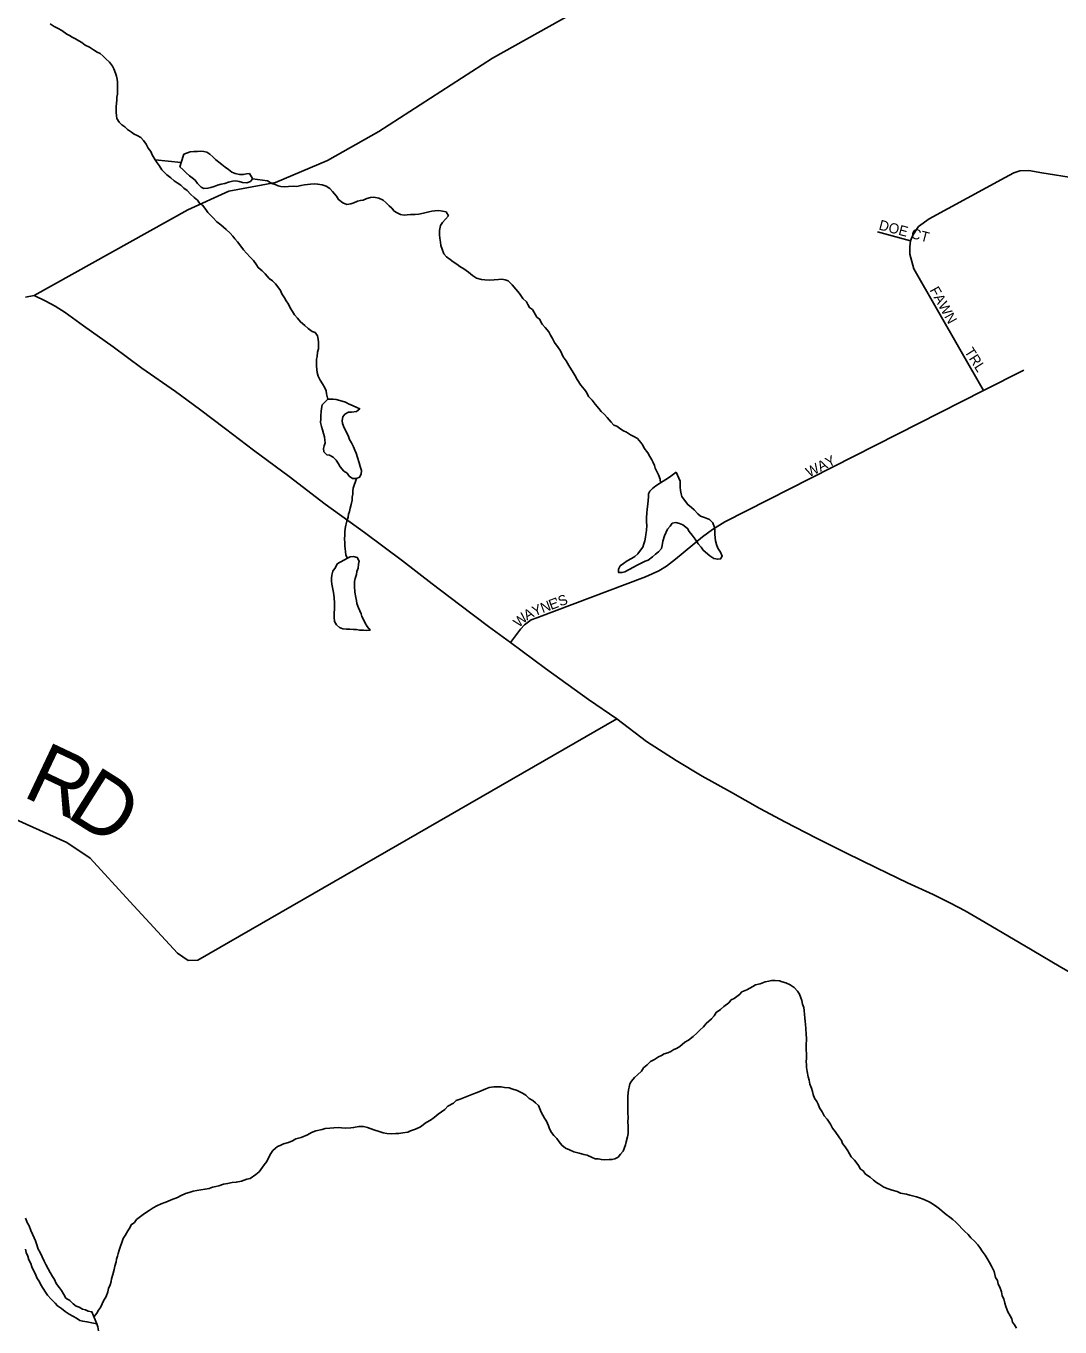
# Model space of a CAD drawing. Extents: x 0 to 1064, y 0 to 440.
# Drawn here: x 365.43 to 380.88, y 94.22 to 113.67 of the extents above; entities that cross this region are included whole.
import ezdxf

# ---------------------------------------------------------------- set-up
doc = ezdxf.new("R2010")
doc.units = 0
for name, color, linetype in [('GM_X_County_Road', 7, 'Continuous'), ('GM_X_Minor_Lake', 7, 'Continuous'), ('GM_X_Minor_River', 7, 'Continuous'), ('GM_X_State_Route', 7, 'Continuous'), ('GM_X_Township_Road', 7, 'Continuous'), ('GM_X_Township_Road_Text', 7, 'Continuous'), ('GM_X_Township_Subdivision', 7, 'Continuous'), ('GM_X_Township_Subdivision_Text', 7, 'Continuous')]:
    doc.layers.add(name, color=color, linetype=linetype)

msp = doc.modelspace()

# ---------------------------------------------------------------- linework, layer by layer
at = {"layer": 'GM_X_County_Road'}
msp.add_lwpolyline([(375.28, 114.805), (372.4, 113.191), (370.703, 112.093), (369.935, 111.661), (369.157, 111.333), (368.461, 111.204), (367.848, 110.921), (365.553, 109.643)], dxfattribs=at)
at = {"layer": 'GM_X_Minor_Lake'}
for points in [[(367.79, 111.758), (367.751, 111.63)], [(368.817, 111.393), (368.769, 111.467), (368.726, 111.462), (368.677, 111.451), (368.623, 111.453), (368.556, 111.466), (368.508, 111.486), (368.454, 111.524), (368.406, 111.561), (368.358, 111.599), (368.311, 111.636), (368.263, 111.674), (368.221, 111.718), (368.18, 111.755), (368.132, 111.787), (368.089, 111.794), (368.035, 111.801), (367.992, 111.796), (367.937, 111.797), (367.882, 111.793), (367.79, 111.758)], [(367.751, 111.63), (367.73, 111.565), (367.778, 111.522), (367.826, 111.478), (367.873, 111.434), (367.915, 111.403), (367.957, 111.365), (367.992, 111.316), (368.046, 111.26), (368.088, 111.241), (368.149, 111.245), (368.192, 111.256), (368.241, 111.273), (368.29, 111.29), (368.345, 111.307), (368.4, 111.318), (368.455, 111.335), (368.517, 111.352), (368.565, 111.357), (368.614, 111.349), (368.668, 111.33), (368.729, 111.328), (368.784, 111.345), (368.816, 111.387), (368.817, 111.393)], [(369.939, 108.095), (369.858, 108.006), (369.844, 107.951), (369.843, 107.909), (369.836, 107.848), (369.834, 107.8), (369.833, 107.745), (369.844, 107.684), (369.861, 107.635), (369.878, 107.58), (369.889, 107.531), (369.894, 107.482), (369.899, 107.439), (369.885, 107.397), (369.878, 107.355), (369.883, 107.306), (369.925, 107.262), (369.967, 107.255), (370.021, 107.224), (370.063, 107.18), (370.098, 107.124), (370.127, 107.081), (370.18, 107.019), (370.228, 106.988), (370.258, 106.944), (370.311, 106.907), (370.371, 106.907)], [(370.371, 106.907), (370.416, 106.928), (370.441, 106.97), (370.442, 107.025), (370.426, 107.086), (370.409, 107.141), (370.386, 107.221), (370.364, 107.288), (370.346, 107.331), (370.323, 107.38), (370.294, 107.442), (370.265, 107.491), (370.248, 107.534), (370.225, 107.59), (370.184, 107.664), (370.162, 107.731), (370.156, 107.774), (370.164, 107.828), (370.195, 107.87), (370.251, 107.899), (370.294, 107.898), (370.367, 107.908), (370.417, 107.95), (370.374, 107.969), (370.32, 107.995), (370.248, 108.021), (370.206, 108.046), (370.121, 108.072), (370.067, 108.086), (370.018, 108.093), (369.939, 108.095)], [(374.911, 106.842), (374.894, 106.832), (374.844, 106.797), (374.794, 106.756), (374.751, 106.72), (374.732, 106.678), (374.73, 106.636), (374.729, 106.575), (374.722, 106.527), (374.713, 106.442), (374.706, 106.393), (374.704, 106.32), (374.703, 106.253), (374.708, 106.211), (374.7, 106.132), (374.692, 106.071), (374.685, 106.029), (374.677, 105.974), (374.664, 105.932), (374.645, 105.878), (374.613, 105.836), (374.575, 105.782), (374.526, 105.741), (374.476, 105.712), (374.414, 105.677), (374.359, 105.635), (374.309, 105.6), (374.283, 105.552), (374.282, 105.503), (374.337, 105.502), (374.38, 105.513), (374.51, 105.583), (374.553, 105.606), (374.614, 105.635), (374.682, 105.67), (374.725, 105.687), (374.793, 105.734), (374.837, 105.776), (374.88, 105.811), (374.924, 105.859), (374.938, 105.907), (374.945, 105.968), (374.972, 106.052), (375.017, 106.149), (375.054, 106.196), (375.086, 106.238), (375.141, 106.249), (375.195, 106.235), (375.244, 106.216), (375.315, 106.16), (375.338, 106.116), (375.386, 106.061), (375.427, 105.999), (375.474, 105.931), (375.521, 105.881), (375.551, 105.838), (375.646, 105.75), (375.706, 105.712), (375.766, 105.699), (375.809, 105.704), (375.835, 105.746), (375.806, 105.807), (375.77, 105.863), (375.748, 105.918), (375.731, 105.973), (375.726, 106.022), (375.721, 106.077), (375.722, 106.132), (375.717, 106.174), (375.695, 106.242), (375.641, 106.292), (375.569, 106.324), (375.508, 106.343), (375.467, 106.381), (375.413, 106.437), (375.372, 106.474), (375.318, 106.518), (375.283, 106.562), (375.23, 106.636), (375.219, 106.679), (375.208, 106.728), (375.203, 106.776), (375.204, 106.819), (375.205, 106.868), (375.147, 107.003)], [(375.147, 107.003), (375.104, 106.973), (375.048, 106.926), (374.992, 106.891), (374.911, 106.842)], [(370.233, 105.717), (370.079, 105.629), (370.053, 105.575), (370.015, 105.521), (370.002, 105.461), (369.994, 105.418), (369.993, 105.376), (369.998, 105.327)], [(369.998, 105.327), (370.02, 105.229), (370.031, 105.174), (370.036, 105.119), (370.04, 105.052), (370.038, 104.967), (370.036, 104.882), (370.035, 104.834), (370.039, 104.767), (370.068, 104.717), (370.116, 104.68), (370.164, 104.66), (370.219, 104.653), (370.268, 104.652), (370.322, 104.65), (370.371, 104.649), (370.413, 104.642), (370.474, 104.641), (370.517, 104.634), (370.572, 104.638), (370.53, 104.694), (370.495, 104.756), (370.472, 104.799), (370.449, 104.842), (370.438, 104.885), (370.397, 104.971), (370.375, 105.038), (370.37, 105.081), (370.359, 105.13), (370.342, 105.209), (370.338, 105.295), (370.34, 105.368), (370.347, 105.41), (370.367, 105.47), (370.374, 105.519), (370.394, 105.567), (370.401, 105.627), (370.409, 105.67), (370.38, 105.725), (370.325, 105.739), (370.276, 105.734), (370.233, 105.717)]]:
    msp.add_lwpolyline(points, dxfattribs=at)
at = {"layer": 'GM_X_Minor_River'}
for points in [[(365.793, 113.704), (365.853, 113.666), (365.913, 113.634), (365.967, 113.602), (366.039, 113.552), (366.081, 113.532), (366.123, 113.507), (366.171, 113.482)], [(366.171, 113.482), (366.219, 113.45), (366.267, 113.425), (366.315, 113.387), (366.381, 113.355), (366.441, 113.317), (366.495, 113.279), (366.537, 113.26), (366.585, 113.222), (366.626, 113.179), (366.68, 113.129), (366.721, 113.073), (366.744, 113.03), (366.767, 112.969), (366.784, 112.92), (366.795, 112.877), (366.8, 112.834), (366.799, 112.773), (366.797, 112.719), (366.796, 112.652), (366.789, 112.609), (366.787, 112.561), (366.779, 112.47), (366.778, 112.427), (366.777, 112.385), (366.782, 112.33), (366.787, 112.287), (366.822, 112.232), (366.863, 112.194), (366.905, 112.163), (366.947, 112.125), (367.007, 112.087), (367.049, 112.056), (367.091, 112.037), (367.145, 112.005), (367.186, 111.961), (367.228, 111.906), (367.257, 111.844), (367.298, 111.795), (367.315, 111.746), (367.362, 111.671), (367.391, 111.628), (367.421, 111.585), (367.462, 111.523), (367.533, 111.448), (367.593, 111.404), (367.646, 111.355), (367.688, 111.329), (367.742, 111.291), (367.79, 111.248), (367.837, 111.21), (367.891, 111.16), (367.944, 111.11), (367.992, 111.067), (368.021, 111.023), (368.069, 110.992), (368.116, 110.93), (368.146, 110.886), (368.187, 110.843), (368.229, 110.805), (368.282, 110.743), (368.342, 110.699), (368.42, 110.631), (368.479, 110.574), (368.521, 110.531), (368.55, 110.488), (368.591, 110.444), (368.639, 110.382), (368.68, 110.326), (368.727, 110.277), (368.78, 110.215), (368.828, 110.165), (368.875, 110.103), (368.898, 110.06), (368.958, 110.01), (369.006, 109.966), (369.065, 109.898), (369.113, 109.86), (369.16, 109.816), (369.196, 109.773), (369.231, 109.717), (369.254, 109.668), (369.295, 109.606), (369.318, 109.563), (369.354, 109.514), (369.377, 109.458), (369.412, 109.403), (369.441, 109.353), (369.488, 109.304), (369.53, 109.248), (369.595, 109.192), (369.649, 109.148), (369.709, 109.104), (369.751, 109.091), (369.786, 109.041), (369.797, 108.992), (369.802, 108.943), (369.801, 108.889), (369.8, 108.846), (369.786, 108.798), (369.779, 108.731)], [(367.362, 111.671), (367.751, 111.63)], [(368.816, 111.387), (369.04, 111.357), (369.106, 111.319), (369.155, 111.3), (369.197, 111.281), (369.239, 111.274), (369.288, 111.266), (369.355, 111.271), (369.422, 111.275), (369.477, 111.274), (369.538, 111.285), (369.593, 111.295), (369.684, 111.305), (369.745, 111.31), (369.788, 111.309), (369.854, 111.295), (369.915, 111.276), (369.969, 111.244), (370.01, 111.2), (370.069, 111.126), (370.099, 111.077), (370.164, 111.026), (370.225, 111.001), (370.286, 111.011), (370.329, 111.028), (370.384, 111.051), (370.427, 111.063), (370.47, 111.068), (370.525, 111.091), (370.58, 111.107), (370.629, 111.112), (370.702, 111.098), (370.768, 111.066), (370.81, 111.029), (370.857, 110.985), (370.899, 110.948), (370.934, 110.904), (370.976, 110.879), (371.024, 110.854), (371.079, 110.846), (371.128, 110.851), (371.177, 110.856), (371.244, 110.854), (371.299, 110.859), (371.372, 110.876), (371.452, 110.892), (371.494, 110.903), (371.537, 110.908), (371.598, 110.913), (371.653, 110.905), (371.707, 110.892), (371.742, 110.836), (371.698, 110.783), (371.655, 110.735), (371.623, 110.687), (371.609, 110.614), (371.607, 110.548), (371.612, 110.499), (371.623, 110.438), (371.628, 110.389), (371.651, 110.334), (371.673, 110.266), (371.715, 110.223), (371.769, 110.179), (371.811, 110.148), (371.87, 110.11), (371.912, 110.078), (371.972, 110.04), (372.044, 109.99), (372.104, 109.94), (372.164, 109.902), (372.236, 109.882), (372.285, 109.875), (372.358, 109.873), (372.425, 109.877), (372.492, 109.882), (372.541, 109.887), (372.589, 109.879), (372.637, 109.86), (372.697, 109.804), (372.75, 109.736), (372.803, 109.674), (372.856, 109.599), (372.91, 109.549), (372.927, 109.507), (372.956, 109.463), (372.998, 109.432), (373.062, 109.321), (373.104, 109.289), (373.145, 109.216), (373.186, 109.166), (373.245, 109.098), (373.269, 109.048), (373.298, 108.999), (373.327, 108.938), (373.38, 108.863), (373.415, 108.814), (373.455, 108.728), (373.503, 108.666), (373.543, 108.598), (373.608, 108.493)], [(369.779, 108.731), (369.771, 108.689), (369.77, 108.64), (369.769, 108.592), (369.774, 108.537), (369.779, 108.494), (369.796, 108.439), (369.825, 108.377), (369.86, 108.322), (369.895, 108.26), (369.918, 108.217), (369.921, 108.172), (369.939, 108.095)], [(373.608, 108.493), (373.637, 108.444), (373.666, 108.388), (373.719, 108.302), (373.772, 108.24), (373.807, 108.196), (373.836, 108.135), (373.89, 108.079), (373.937, 108.017), (373.99, 107.955), (374.026, 107.911), (374.073, 107.862), (374.115, 107.818), (374.174, 107.75), (374.215, 107.706), (374.257, 107.687), (374.317, 107.643), (374.359, 107.618), (374.401, 107.598), (374.461, 107.56), (374.515, 107.535), (374.569, 107.503), (374.617, 107.447), (374.646, 107.404), (374.669, 107.361), (374.722, 107.293), (374.752, 107.237), (374.781, 107.188), (374.804, 107.145), (374.821, 107.102), (374.832, 107.059), (374.855, 107.01), (374.879, 106.961), (374.907, 106.899), (374.911, 106.842)], [(370.371, 106.907), (370.32, 106.76), (370.313, 106.718), (370.312, 106.675), (370.305, 106.627), (370.303, 106.584), (370.29, 106.518), (370.276, 106.463), (370.263, 106.415), (370.25, 106.373), (370.242, 106.331), (370.223, 106.27), (370.209, 106.21), (370.202, 106.161), (370.194, 106.107), (370.193, 106.058), (370.192, 106.003), (370.196, 105.943), (370.195, 105.9), (370.2, 105.857), (370.205, 105.815), (370.21, 105.76), (370.233, 105.717)], [(375.93, 99.067), (375.968, 99.115), (376.011, 99.132), (376.092, 99.191), (376.129, 99.233), (376.203, 99.261), (376.29, 99.314), (376.333, 99.337), (376.4, 99.354), (376.474, 99.383), (376.529, 99.393), (376.572, 99.404), (376.627, 99.403), (376.687, 99.396), (376.73, 99.382), (376.784, 99.369), (376.85, 99.337), (376.91, 99.299), (376.957, 99.243), (376.987, 99.2), (377.01, 99.145), (377.021, 99.102), (377.032, 99.047), (377.055, 98.998), (377.06, 98.955), (377.064, 98.894), (377.069, 98.845), (377.074, 98.79), (377.079, 98.748), (377.084, 98.681), (377.088, 98.602), (377.092, 98.535), (377.089, 98.425), (377.088, 98.377), (377.092, 98.297), (377.091, 98.243), (377.09, 98.188), (377.095, 98.145), (377.093, 98.103), (377.104, 98.042), (377.12, 97.962), (377.131, 97.913), (377.142, 97.852), (377.165, 97.791), (377.182, 97.742), (377.193, 97.699), (377.21, 97.644), (377.245, 97.595), (377.269, 97.551), (377.285, 97.496), (377.327, 97.441), (377.356, 97.379), (377.403, 97.329), (377.45, 97.255), (377.479, 97.194), (377.52, 97.144), (377.585, 97.051), (377.614, 97.008), (377.631, 96.965), (377.673, 96.915), (377.708, 96.854), (377.737, 96.81), (377.76, 96.767), (377.808, 96.718), (377.873, 96.631), (377.896, 96.588), (377.938, 96.556), (377.973, 96.507), (378.045, 96.463), (378.093, 96.419), (378.14, 96.381), (378.188, 96.35), (378.248, 96.312), (378.315, 96.286), (378.375, 96.266), (378.447, 96.246), (378.496, 96.221), (378.587, 96.206), (378.635, 96.193), (378.738, 96.166), (378.78, 96.153), (378.834, 96.133), (378.883, 96.114), (378.925, 96.095), (378.973, 96.063), (379.038, 96.019), (379.08, 95.988), (379.122, 95.956), (379.182, 95.906), (379.235, 95.862), (379.277, 95.831), (379.325, 95.787), (379.372, 95.737), (379.414, 95.694), (379.456, 95.656), (379.509, 95.606), (379.55, 95.557), (379.604, 95.507), (379.651, 95.451), (379.681, 95.408), (379.716, 95.358)], [(371.591, 97.403), (371.69, 97.473), (371.734, 97.521), (371.82, 97.567), (371.858, 97.609), (371.919, 97.626), (371.993, 97.66), (372.067, 97.689), (372.116, 97.706), (372.171, 97.729), (372.233, 97.752), (372.301, 97.781), (372.35, 97.804), (372.423, 97.814), (372.472, 97.813), (372.533, 97.812), (372.581, 97.804), (372.648, 97.797), (372.69, 97.783), (372.769, 97.757), (372.847, 97.719), (372.901, 97.687), (372.948, 97.637), (373.002, 97.606), (373.044, 97.574), (373.086, 97.531), (373.109, 97.482), (373.126, 97.432), (373.179, 97.346), (373.208, 97.297), (373.237, 97.229), (373.254, 97.186), (373.283, 97.131), (373.318, 97.087), (373.36, 97.038), (373.395, 96.988), (373.436, 96.939), (373.49, 96.895), (373.55, 96.869), (373.617, 96.843), (373.695, 96.823), (373.768, 96.803), (373.816, 96.79), (373.888, 96.757), (373.937, 96.738), (373.979, 96.737), (374.028, 96.724), (374.082, 96.722), (374.143, 96.727), (374.186, 96.726), (374.229, 96.737), (374.278, 96.76), (374.316, 96.808), (374.353, 96.85), (374.367, 96.892), (374.386, 96.946), (374.399, 96.988), (374.42, 97.067), (374.427, 97.115), (374.428, 97.164), (374.43, 97.231), (374.425, 97.286), (374.427, 97.359), (374.422, 97.419), (374.424, 97.468), (374.425, 97.535), (374.421, 97.602), (374.422, 97.669), (374.43, 97.723), (374.431, 97.766), (374.444, 97.808), (374.451, 97.857), (374.477, 97.898), (374.521, 97.952), (374.57, 97.993), (374.627, 98.047), (374.658, 98.095), (374.714, 98.142), (374.764, 98.189), (374.82, 98.219), (374.881, 98.26), (374.925, 98.283), (374.968, 98.306), (375.023, 98.323), (375.066, 98.34), (375.109, 98.37), (375.152, 98.387), (375.202, 98.416), (375.277, 98.481), (375.332, 98.51), (375.4, 98.563), (375.456, 98.617), (375.5, 98.658), (375.556, 98.711), (375.594, 98.759), (375.675, 98.83), (375.712, 98.872), (375.744, 98.926), (375.806, 98.967), (375.856, 99.014), (375.93, 99.067)], [(366.451, 94.377), (366.489, 94.431), (366.514, 94.473), (366.546, 94.515), (366.571, 94.569), (366.591, 94.611), (366.629, 94.677), (366.655, 94.749), (366.662, 94.797), (366.688, 94.852), (366.701, 94.9), (366.709, 94.942), (366.728, 95.009), (366.749, 95.081), (366.756, 95.13), (366.776, 95.196), (366.783, 95.238), (366.796, 95.281), (366.809, 95.323), (366.823, 95.371), (366.842, 95.432), (366.862, 95.486), (366.882, 95.546), (366.913, 95.588), (366.952, 95.66), (366.983, 95.702), (367.003, 95.75), (367.052, 95.785), (367.084, 95.827), (367.14, 95.874), (367.202, 95.921), (367.27, 95.962), (367.332, 96.003), (367.387, 96.033), (367.449, 96.061), (367.504, 96.084), (367.547, 96.096), (367.602, 96.125), (367.695, 96.159), (367.738, 96.182), (367.812, 96.217), (367.867, 96.234), (367.928, 96.251), (367.983, 96.261), (368.044, 96.272), (368.106, 96.283), (368.167, 96.293), (368.216, 96.311), (368.265, 96.321), (368.314, 96.332), (368.381, 96.355), (368.442, 96.366), (368.51, 96.382), (368.571, 96.387), (368.65, 96.403), (368.73, 96.432), (368.779, 96.443), (368.866, 96.502), (368.916, 96.543), (368.991, 96.644), (369.029, 96.698), (369.08, 96.8), (369.118, 96.86), (369.187, 96.919), (369.23, 96.937), (369.279, 96.96), (369.353, 96.982), (369.414, 97.005), (369.463, 97.034), (369.543, 97.057), (369.635, 97.097), (369.697, 97.132), (369.759, 97.155), (369.857, 97.177), (369.9, 97.188), (369.973, 97.192), (370.028, 97.197), (370.095, 97.202), (370.143, 97.2), (370.198, 97.193), (370.283, 97.197), (370.326, 97.202), (370.406, 97.218), (370.472, 97.217), (370.533, 97.203), (370.63, 97.17), (370.708, 97.144), (370.768, 97.124), (370.823, 97.117), (370.896, 97.109), (370.957, 97.114), (371, 97.113), (371.061, 97.124), (371.134, 97.134), (371.177, 97.157), (371.251, 97.18), (371.325, 97.214), (371.412, 97.279), (371.473, 97.314), (371.529, 97.355), (371.591, 97.403)], [(366.491, 94.267), (366.416, 94.451), (366.362, 94.458), (366.32, 94.477), (366.277, 94.491), (366.223, 94.516), (366.181, 94.535), (366.133, 94.567), (366.086, 94.617), (366.026, 94.655), (365.997, 94.71), (365.961, 94.766), (365.932, 94.809), (365.879, 94.871), (365.856, 94.932), (365.827, 94.976), (365.792, 95.037), (365.763, 95.093), (365.728, 95.154), (365.704, 95.204), (365.67, 95.271), (365.635, 95.345), (365.612, 95.388), (365.595, 95.449), (365.572, 95.511), (365.555, 95.554), (365.503, 95.665), (365.48, 95.732), (365.451, 95.775), (365.422, 95.849)], [(365.423, 95.387), (365.434, 95.338), (365.457, 95.283), (365.474, 95.227), (365.503, 95.172), (365.52, 95.123), (365.549, 95.055), (365.572, 95.012), (365.595, 94.957), (365.63, 94.895), (365.653, 94.852), (365.688, 94.797), (365.723, 94.741), (365.753, 94.698), (365.806, 94.636), (365.866, 94.58), (365.901, 94.536), (365.961, 94.498), (366.015, 94.454), (366.075, 94.416), (366.129, 94.385), (366.183, 94.353), (366.237, 94.321), (366.279, 94.308), (366.34, 94.301), (366.491, 94.267)], [(379.716, 95.358), (379.763, 95.296), (379.792, 95.247), (379.827, 95.185), (379.856, 95.13), (379.897, 95.05), (379.919, 94.964), (379.948, 94.915), (379.959, 94.86), (379.983, 94.817), (380.005, 94.749), (380.016, 94.688), (380.039, 94.645), (380.056, 94.578), (380.073, 94.529), (380.101, 94.449), (380.136, 94.387), (380.16, 94.344), (380.171, 94.295), (380.2, 94.252), (380.229, 94.203)], [(366.491, 94.267), (366.502, 94.224), (366.513, 94.163)]]:
    msp.add_lwpolyline(points, dxfattribs=at)
at = {"layer": 'GM_X_State_Route'}
msp.add_lwpolyline([(381.493, 99.256), (380.869, 99.614), (380.353, 99.921), (379.704, 100.304), (379.464, 100.445), (379.242, 100.56), (378.983, 100.689), (378.603, 100.864), (378.139, 101.084), (377.682, 101.31), (377.231, 101.535), (376.779, 101.767), (376.395, 101.972), (375.956, 102.222), (375.536, 102.459), (375.145, 102.689), (374.702, 102.975), (374.257, 103.316), (373.837, 103.601), (373.192, 104.065), (372.668, 104.454), (372.343, 104.695), (371.912, 105.016), (371.5, 105.334), (371.055, 105.675), (370.487, 106.098), (369.901, 106.522), (369.364, 106.939), (368.831, 107.331), (368.413, 107.647), (368.025, 107.944), (367.666, 108.209), (367.163, 108.558), (366.733, 108.874), (366.29, 109.191), (366.015, 109.387), (365.865, 109.483), (365.727, 109.559), (365.553, 109.643), (365.423, 109.617)], dxfattribs=at)
at = {"layer": 'GM_X_Township_Road'}
msp.add_lwpolyline([(356.271, 110.511), (358.459, 106.856), (359.06, 105.935), (359.232, 105.653), (359.615, 105.233), (360.857, 104.053), (361.448, 103.698), (361.677, 103.573), (361.906, 103.447), (362.479, 103.068), (366.039, 101.463), (366.388, 101.233), (366.981, 100.585), (367.693, 99.809), (367.856, 99.703), (367.996, 99.707), (374.257, 103.316)], dxfattribs=at)
at = {"layer": 'GM_X_Township_Subdivision'}
for points in [[(379.739, 108.221), (378.695, 110.042), (378.636, 110.259), (378.636, 110.344), (378.636, 110.37), (378.649, 110.46), (378.681, 110.547), (378.767, 110.672), (378.924, 110.79), (380.059, 111.406), (380.19, 111.479), (380.282, 111.505), (380.413, 111.511), (380.609, 111.479), (382.118, 111.236)], [(378.154, 110.596), (378.649, 110.46)], [(372.668, 104.454), (372.818, 104.653), (372.881, 104.72), (372.921, 104.749), (372.981, 104.792), (373.063, 104.826), (374.689, 105.436), (374.789, 105.48), (374.885, 105.526), (374.999, 105.598), (375.137, 105.703), (375.539, 106.034), (375.689, 106.144), (375.875, 106.259), (379.739, 108.221), (380.342, 108.524)]]:
    msp.add_lwpolyline(points, dxfattribs=at)

# ---------------------------------------------------------------- texts
at = {"layer": 'GM_X_Township_Road_Text'}
for s, rotation, p in [('R', 334.6639, (365.358, 102.165)), ('D', 327.7448, (366.008, 101.859))]:
    msp.add_text(s, height=0.909, rotation=rotation, dxfattribs=at).set_placement(p)
at = {"layer": 'GM_X_Township_Subdivision_Text'}
for s, height, rotation, p in [('DOE CT', 0.1515, 345.1408, (378.163, 110.631)), ('FAWN', 0.1515, 299.0556, (378.928, 109.724)), ('TRL', 0.1515, 302.4718, (379.447, 108.805)), ('WAY', 0.1515, 26.5621, (377.13, 106.922)), ('Y', 0.152, 21.9759, (373.028, 104.844)), ('N', 0.152, 20.6405, (373.151, 104.893)), ('E', 0.152, 20.5433, (373.276, 104.94)), ("'", 0.152, 20.5487, (373.376, 104.978)), ('S', 0.152, 20.5433, (373.413, 104.992)), ('W', 0.152, 42.9071, (372.796, 104.67)), ('A', 0.152, 28.4517, (372.915, 104.782))]:
    msp.add_text(s, height=height, rotation=rotation, dxfattribs=at).set_placement(p)

doc.saveas('drawing.dxf')
